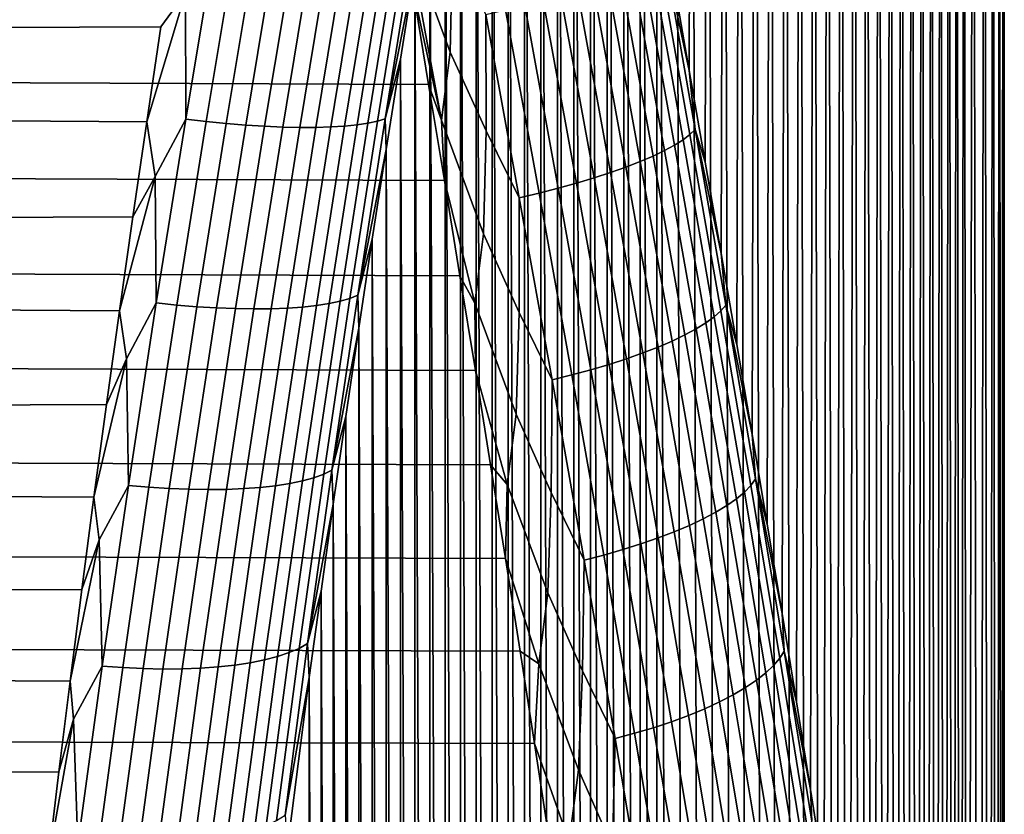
# Model space of a CAD drawing. Header units: metres. Extents: x -32 to 117, y -314 to 32.
# Tile 347 of 380: x 111.55 to 117.34, y -9.31 to -4.64. Entities that reach past the tile are written whole.
import ezdxf

# ---------------------------------------------------------------- set-up
doc = ezdxf.new("R2010")
doc.units = ezdxf.units.M
doc.layers.add('solid_24_501_064_XXX', color=7, linetype='CONTINUOUS')

msp = doc.modelspace()

# ---------------------------------------------------------------- linework, layer by layer
at = {"layer": 'solid_24_501_064_XXX'}
for points in [[(115.58477, 26.927351, 52.814007), (115.4907, -4.939324, 25.50675), (115.3955, -4.397977, 25.401262), (115.490471, 26.9485, 52.262459)], [(115.677971, 26.895004, 53.365231), (115.585007, -5.478891, 25.623396), (115.4907, -4.939324, 25.50675), (115.58477, 26.927351, 52.814007)], [(115.769798, 26.851593, 53.915211), (115.678223, -6.016195, 25.751019), (115.585007, -5.478891, 25.623396), (115.677971, 26.895004, 53.365231)], [(115.860031, 26.79722, 54.4632), (115.770058, -6.550355, 25.889324), (115.678223, -6.016195, 25.751019), (115.769798, 26.851593, 53.915211)], [(115.948715, 26.731689, 55.01004), (115.860298, -7.080653, 26.038084), (115.770058, -6.550355, 25.889324), (115.860031, 26.79722, 54.4632)], [(116.03569, 26.655132, 55.555378), (115.948997, -7.607887, 26.197636), (115.860298, -7.080653, 26.038084), (115.948715, 26.731689, 55.01004)], [(116.120712, 26.567787, 56.0984), (116.03598, -8.131724, 26.36779), (115.948997, -7.607887, 26.197636), (116.03569, 26.655132, 55.555378)], [(116.20359, 26.469851, 56.63842), (116.12101, -8.651416, 26.548172), (116.03598, -8.131724, 26.36779), (116.120712, 26.567787, 56.0984)], [(116.284355, 26.361069, 57.176125), (116.203896, -9.166313, 26.738468), (116.12101, -8.651416, 26.548172), (116.20359, 26.469851, 56.63842)], [(116.362877, 26.241575, 57.711269), (116.284668, -9.677048, 26.939051), (116.203896, -9.166313, 26.738468), (116.284355, 26.361069, 57.176125)], [(116.438972, 26.111666, 58.243168), (116.363205, -10.183403, 27.149744), (116.284668, -9.677048, 26.939051), (116.362877, 26.241575, 57.711269)], [(116.512459, 25.971613, 58.771198), (116.439301, -10.684756, 27.370134), (116.363205, -10.183403, 27.149744), (116.438972, 26.111666, 58.243168)], [(116.583366, 25.821142, 59.295891), (116.512794, -11.180541, 27.599852), (116.439301, -10.684756, 27.370134), (116.512459, 25.971613, 58.771198)], [(116.651604, 25.660362, 59.817104), (116.58371, -11.671228, 27.839252), (116.512794, -11.180541, 27.599852), (116.583366, 25.821142, 59.295891)], [(116.717018, 25.489599, 60.334274), (116.651947, -12.1567, 28.088205), (116.58371, -11.671228, 27.839252), (116.651604, 25.660362, 59.817104)], [(116.77948, 25.309153, 60.846882), (116.717361, -12.636459, 28.346294), (116.651947, -12.1567, 28.088205), (116.717018, 25.489599, 60.334274)], [(116.838997, 25.118773, 61.355297), (116.779823, -13.110036, 28.613132), (116.717361, -12.636459, 28.346294), (116.77948, 25.309153, 60.846882)], [(116.895508, 24.91853, 61.859463), (116.83934, -13.577759, 28.889032), (116.779823, -13.110036, 28.613132), (116.838997, 25.118773, 61.355297)], [(116.948898, 24.708752, 62.358925), (116.895851, -14.03958, 29.173912), (116.83934, -13.577759, 28.889032), (116.895508, 24.91853, 61.859463)], [(116.999077, 24.489758, 62.853252), (116.949234, -14.495111, 29.467367), (116.895851, -14.03958, 29.173912), (116.948898, 24.708752, 62.358925)], [(117.046043, 24.261335, 63.342712), (116.999405, -14.943975, 29.769007), (116.949234, -14.495111, 29.467367), (116.999077, 24.489758, 62.853252)], [(117.089745, 24.023516, 63.82729), (117.046356, -15.386404, 30.07909), (116.999405, -14.943975, 29.769007), (117.046043, 24.261335, 63.342712)], [(117.130119, 23.7766, 64.306595), (117.09005, -15.82238, 30.397583), (117.046356, -15.386404, 30.07909), (117.089745, 24.023516, 63.82729)], [(117.200676, 23.256222, 65.248489), (117.130409, -16.251585, 30.724115), (117.09005, -15.82238, 30.397583), (117.130119, 23.7766, 64.306595)], [(117.257492, 22.700287, 66.168304), (117.200928, -17.088877, 31.40041), (117.130409, -16.251585, 30.724115), (117.200676, 23.256222, 65.248489)], [(117.300278, 22.110386, 67.064293), (117.257698, -17.898211, 32.107872), (117.200928, -17.088877, 31.40041), (117.257492, 22.700287, 66.168304)], [(117.328926, 21.486612, 67.936348), (117.30043, -18.678137, 32.844624), (117.257698, -17.898211, 32.107872), (117.300278, 22.110386, 67.064293)], [(117.343285, 20.830397, 68.782799), (117.329018, -19.428562, 33.61055), (117.30043, -18.678137, 32.844624), (117.328926, 21.486612, 67.936348)], [(117.332664, -19.87961, 33.915806), (117.329018, -19.428562, 33.61055), (117.343285, 20.830397, 68.782799), (117.343315, -20.148104, 34.403938)], [(117.343285, 20.830397, 68.782799), (117.343315, 20.141836, 69.603531), (117.343285, -20.836664, 35.22467), (117.343315, -20.148104, 34.403938)], [(117.332664, 19.873318, 70.09169), (117.329018, 19.422297, 70.396919), (117.343285, -20.836664, 35.22467), (117.343315, 20.141836, 69.603531)], [(117.300438, 18.671871, 71.162849), (117.328926, -21.49288, 36.071121), (117.343285, -20.836664, 35.22467), (117.329018, 19.422297, 70.396919)], [(117.257698, 17.891947, 71.899597), (117.300285, -22.116655, 36.943172), (117.328926, -21.49288, 36.071121), (117.300438, 18.671871, 71.162849)], [(117.200928, 17.082613, 72.607063), (117.257492, -22.706556, 37.839161), (117.300285, -22.116655, 36.943172), (117.257698, 17.891947, 71.899597)], [(117.130417, 16.245319, 73.283363), (117.200676, -23.262493, 38.758976), (117.257492, -22.706556, 37.839161), (117.200928, 17.082613, 72.607063)], [(117.090057, 15.816116, 73.609894), (117.130127, -23.782873, 39.700867), (117.200676, -23.262493, 38.758976), (117.130417, 16.245319, 73.283363)], [(117.046364, 15.380139, 73.928383), (117.089752, -24.029787, 40.180176), (117.130127, -23.782873, 39.700867), (117.090057, 15.816116, 73.609894)], [(116.999405, 14.937712, 74.238472), (117.046043, -24.267609, 40.664749), (117.089752, -24.029787, 40.180176), (117.046364, 15.380139, 73.928383)], [(116.949234, 14.488847, 74.540108), (116.999077, -24.496033, 41.154209), (117.046043, -24.267609, 40.664749), (116.999405, 14.937712, 74.238472)], [(116.895851, 14.033318, 74.833565), (116.948898, -24.715027, 41.648537), (116.999077, -24.496033, 41.154209), (116.949234, 14.488847, 74.540108)], [(116.839348, 13.571496, 75.118446), (116.895515, -24.924805, 42.147999), (116.948898, -24.715027, 41.648537), (116.895851, 14.033318, 74.833565)], [(116.779831, 13.103773, 75.394348), (116.839005, -25.125048, 42.652164), (116.895515, -24.924805, 42.147999), (116.839348, 13.571496, 75.118446)], [(116.717369, 12.630197, 75.661186), (116.779488, -25.31543, 43.16058), (116.839005, -25.125048, 42.652164), (116.779831, 13.103773, 75.394348)], [(116.651955, 12.150438, 75.919273), (116.717018, -25.495876, 43.673183), (116.779488, -25.31543, 43.16058), (116.717369, 12.630197, 75.661186)], [(116.58371, 11.664966, 76.168228), (116.651611, -25.666639, 44.190357), (116.717018, -25.495876, 43.673183), (116.651955, 12.150438, 75.919273)], [(116.512794, 11.174278, 76.407631), (116.583374, -25.827419, 44.711571), (116.651611, -25.666639, 44.190357), (116.58371, 11.664966, 76.168228)], [(116.439301, 10.678493, 76.637344), (116.512466, -25.977892, 45.236263), (116.583374, -25.827419, 44.711571), (116.512794, 11.174278, 76.407631)], [(116.363205, 10.177141, 76.857742), (116.438972, -26.117947, 45.764294), (116.512466, -25.977892, 45.236263), (116.439301, 10.678493, 76.637344)], [(116.284676, 9.670786, 77.068436), (116.362885, -26.247856, 46.296192), (116.438972, -26.117947, 45.764294), (116.363205, 10.177141, 76.857742)], [(116.203903, 9.160052, 77.269012), (116.284363, -26.36735, 46.831337), (116.362885, -26.247856, 46.296192), (116.284676, 9.670786, 77.068436)], [(116.121017, 8.645155, 77.459312), (116.203598, -26.476133, 47.369041), (116.284363, -26.36735, 46.831337), (116.203903, 9.160052, 77.269012)], [(116.03598, 8.125463, 77.639694), (116.12072, -26.57407, 47.909061), (116.203598, -26.476133, 47.369041), (116.121017, 8.645155, 77.459312)], [(115.948997, 7.601626, 77.809853), (116.035698, -26.661415, 48.452084), (116.12072, -26.57407, 47.909061), (116.03598, 8.125463, 77.639694)], [(115.860306, 7.074391, 77.969406), (115.948723, -26.737974, 48.997421), (116.035698, -26.661415, 48.452084), (115.948997, 7.601626, 77.809853)], [(115.770065, 6.544094, 78.118164), (115.860039, -26.803505, 49.544262), (115.948723, -26.737974, 48.997421), (115.860306, 7.074391, 77.969406)], [(115.678223, 6.009934, 78.25647), (115.769806, -26.85788, 50.092251), (115.860039, -26.803505, 49.544262), (115.770065, 6.544094, 78.118164)], [(115.585014, 5.472631, 78.384094), (115.677979, -26.901291, 50.642231), (115.769806, -26.85788, 50.092251), (115.678223, 6.009934, 78.25647)], [(115.4907, 4.933064, 78.50074), (115.584778, -26.93364, 51.193455), (115.677979, -26.901291, 50.642231), (115.585014, 5.472631, 78.384094)], [(115.395508, 4.391716, 78.606224), (115.490479, -26.954786, 51.745003), (115.584778, -26.93364, 51.193455), (115.4907, 4.933064, 78.50074)], [(115.299355, 3.847648, 78.700821), (115.395287, -26.964642, 52.296368), (115.490479, -26.954786, 51.745003), (115.395508, 4.391716, 78.606224)], [(115.299355, 3.847648, 78.700821), (115.202484, 3.301576, 78.784393), (115.299149, -26.963297, 52.848522)], [(115.299355, 3.847648, 78.700821), (115.299149, -26.963297, 52.848522), (115.395287, -26.964642, 52.296368)], [(115.202484, 3.301576, 78.784393), (115.105194, 2.754457, 78.856773), (115.202293, -26.950756, 53.400742)], [(115.202484, 3.301576, 78.784393), (115.202293, -26.950756, 53.400742), (115.299149, -26.963297, 52.848522)], [(115.105194, 2.754457, 78.856773), (115.007713, 2.206891, 78.917816), (115.105011, -26.927006, 53.952045)], [(115.105194, 2.754457, 78.856773), (115.105011, -26.927006, 53.952045), (115.202293, -26.950756, 53.400742)], [(115.007713, 2.206891, 78.917816), (114.909996, 1.657857, 78.967674), (115.007545, -26.892025, 54.501823)], [(115.007713, 2.206891, 78.917816), (115.007545, -26.892025, 54.501823), (115.105011, -26.927006, 53.952045)], [(114.909996, 1.657857, 78.967674), (114.812256, 1.108036, 79.00634), (114.909836, -26.845778, 55.051102)], [(114.909996, 1.657857, 78.967674), (114.909836, -26.845778, 55.051102), (115.007545, -26.892025, 54.501823)], [(114.812256, 1.108036, 79.00634), (114.714798, 0.558426, 79.033768), (114.812111, -26.78837, 55.599216)], [(114.812256, 1.108036, 79.00634), (114.812111, -26.78837, 55.599216), (114.909836, -26.845778, 55.051102)], [(114.714798, 0.558426, 79.033768), (114.617882, 0.009735, 79.049919), (114.714668, -26.719934, 56.145176)], [(114.714798, 0.558426, 79.033768), (114.714668, -26.719934, 56.145176), (114.812111, -26.78837, 55.599216)], [(114.617882, 0.009735, 79.049919), (114.521454, -0.539069, 79.054794), (114.61776, -26.640551, 56.688274)], [(114.617882, 0.009735, 79.049919), (114.61776, -26.640551, 56.688274), (114.714668, -26.719934, 56.145176)], [(114.521454, -0.539069, 79.054794), (114.425713, -1.087407, 79.048485), (114.521339, -26.550051, 57.22953)], [(114.521454, -0.539069, 79.054794), (114.521339, -26.550051, 57.22953), (114.61776, -26.640551, 56.688274)], [(114.425713, -1.087407, 79.048485), (114.330956, -1.634317, 79.031082), (114.425613, -26.448614, 57.768391)], [(114.425713, -1.087407, 79.048485), (114.425613, -26.448614, 57.768391), (114.521339, -26.550051, 57.22953)], [(114.330956, -1.634317, 79.031082), (114.237411, -2.179051, 79.002655), (114.330856, -26.336504, 58.303925)], [(114.330956, -1.634317, 79.031082), (114.330856, -26.336504, 58.303925), (114.425613, -26.448614, 57.768391)], [(114.237411, -2.179051, 79.002655), (114.145073, -2.722569, 78.963074), (114.237328, -26.213911, 58.835403)], [(114.237411, -2.179051, 79.002655), (114.237328, -26.213911, 58.835403), (114.330856, -26.336504, 58.303925)], [(114.145073, -2.722569, 78.963074), (114.054115, -3.264423, 78.912491), (114.144997, -26.080551, 59.363758)], [(114.145073, -2.722569, 78.963074), (114.144997, -26.080551, 59.363758), (114.237328, -26.213911, 58.835403)], [(114.054115, -3.264423, 78.912491), (113.964767, -3.80372, 78.851135), (114.054039, -25.936649, 59.888569)], [(114.054115, -3.264423, 78.912491), (114.054039, -25.936649, 59.888569), (114.144997, -26.080551, 59.363758)], [(112.467613, -4.120178, 79.952141), (112.508362, -3.852462, 79.990265), (61.787029, -3.758375, 80.003044), (61.659225, -4.88996, 79.827866)], [(113.833427, -4.150428, 24.059975), (113.886681, -3.756415, 24.010523), (114.09803, -4.220895, 24.094954), (114.085236, -4.831659, 24.177803)], [(113.964767, -3.80372, 78.851135), (113.877258, -4.339718, 78.779167), (113.964691, -25.78257, 60.408993)], [(113.964767, -3.80372, 78.851135), (113.964691, -25.78257, 60.408993), (114.054039, -25.936649, 59.888569)], [(112.527252, -4.484004, 79.891754), (112.467613, -4.120178, 79.952141), (61.659225, -4.88996, 79.827866), (112.382759, -4.682755, 79.863464)], [(112.527252, -4.484004, 79.891754), (112.528915, -5.226555, 79.74939), (112.709702, -4.140016, 79.929214)], [(112.709702, -4.140016, 79.929214), (112.528915, -5.226555, 79.74939), (112.649353, -5.240273, 79.722733), (112.829727, -4.155253, 79.901558)], [(112.829727, -4.155253, 79.901558), (112.649353, -5.240273, 79.722733), (112.767441, -5.251801, 79.686317), (112.947296, -4.168656, 79.864105)], [(112.947296, -4.168656, 79.864105), (112.767441, -5.251801, 79.686317), (112.88237, -5.261061, 79.640404), (113.061592, -4.180133, 79.817108)], [(114.032753, -5.232516, 24.242525), (113.864006, -4.456725, 24.107006), (113.833427, -4.150428, 24.059975)], [(114.032753, -5.232516, 24.242525), (113.833427, -4.150428, 24.059975), (114.085236, -4.831659, 24.177803)], [(113.061592, -4.180133, 79.817108), (112.88237, -5.261061, 79.640404), (112.993362, -5.267991, 79.585297), (113.171829, -4.189605, 79.760895)], [(113.171829, -4.189605, 79.760895), (112.993362, -5.267991, 79.585297), (113.099648, -5.272542, 79.521378), (113.277267, -4.197008, 79.695839)], [(113.277267, -4.197008, 79.695839), (113.099648, -5.272542, 79.521378), (113.200508, -5.274683, 79.449074), (113.377182, -4.202291, 79.622398)], [(113.377182, -4.202291, 79.622398), (113.200508, -5.274683, 79.449074), (113.295242, -5.2744, 79.368896), (113.470879, -4.205418, 79.541069)], [(113.470879, -4.205418, 79.541069), (113.295242, -5.2744, 79.368896), (113.383209, -5.271694, 79.281387), (113.557716, -4.206367, 79.452408)], [(113.557716, -4.206367, 79.452408), (113.383209, -5.271694, 79.281387), (113.463806, -5.266584, 79.187141), (113.637115, -4.205132, 79.357018)], [(113.637115, -4.205132, 79.357018), (113.463806, -5.266584, 79.187141), (113.536476, -5.259106, 79.086815), (113.708519, -4.201721, 79.255562)], [(113.708519, -4.201721, 79.255562), (113.536476, -5.259106, 79.086815), (113.600731, -5.24931, 78.981079), (113.771446, -4.196158, 79.148727)], [(113.771446, -4.196158, 79.148727), (113.600731, -5.24931, 78.981079), (113.65612, -5.237263, 78.870674), (113.825455, -4.18848, 79.037254)], [(113.825455, -4.18848, 79.037254), (113.65612, -5.237263, 78.870674), (113.702271, -5.223048, 78.75634), (113.870186, -4.178741, 78.92189)], [(113.870186, -4.178741, 78.92189), (113.702271, -5.223048, 78.75634), (113.877258, -4.339718, 78.779167)], [(114.085236, -4.831659, 24.177803), (114.09803, -4.220895, 24.094954), (114.293579, -4.610154, 24.186216), (114.295677, -5.295445, 24.282368)], [(70.944557, -4.271986, 24.07814), (113.864006, -4.456725, 24.107006), (113.957748, -5.022531, 24.203239), (70.85022, -4.841989, 24.171247)], [(115.454262, -5.347397, 25.225801), (115.267815, -4.299695, 25.019333), (115.309845, -4.273225, 25.13307), (115.494797, -5.316775, 25.339037)], [(115.494797, -5.316775, 25.339037), (115.309845, -4.273225, 25.13307), (115.342239, -4.247877, 25.250168), (115.52565, -5.287148, 25.455544)], [(115.342239, -4.247877, 25.250168), (115.3955, -4.397977, 25.401262), (115.4907, -4.939324, 25.50675)], [(115.52565, -5.287148, 25.455544), (115.342239, -4.247877, 25.250168), (115.4907, -4.939324, 25.50675)], [(113.702271, -5.223048, 78.75634), (113.791611, -4.873228, 78.696373), (113.877258, -4.339718, 78.779167)], [(113.877258, -4.339718, 78.779167), (113.791611, -4.873228, 78.696373), (113.87719, -25.618618, 60.924335)], [(113.877258, -4.339718, 78.779167), (113.87719, -25.618618, 60.924335), (113.964691, -25.78257, 60.408993)], [(115.345306, -5.41078, 25.012211), (115.156052, -4.355268, 24.805021), (115.216431, -4.327105, 24.909733), (115.40432, -5.378804, 25.11661)], [(115.40432, -5.378804, 25.11661), (115.216431, -4.327105, 24.909733), (115.267815, -4.299695, 25.019333), (115.454262, -5.347397, 25.225801)], [(115.201775, -5.475565, 24.820612), (115.010002, -4.413077, 24.613092), (115.087082, -4.383991, 24.705915), (115.277641, -5.443108, 24.913319)], [(115.277641, -5.443108, 24.913319), (115.087082, -4.383991, 24.705915), (115.156052, -4.355268, 24.805021), (115.345306, -5.41078, 25.012211)], [(114.032753, -5.232516, 24.242525), (113.957748, -5.022531, 24.203239), (113.864006, -4.456725, 24.107006)], [(115.02758, -5.53998, 24.656242), (114.833656, -4.471541, 24.448793), (114.925331, -4.442327, 24.527189), (115.118233, -5.507929, 24.734724)], [(115.118233, -5.507929, 24.734724), (114.925331, -4.442327, 24.527189), (115.010002, -4.413077, 24.613092), (115.201775, -5.475565, 24.820612)], [(112.527252, -4.484004, 79.891754), (112.382759, -4.682755, 79.863464), (112.299622, -5.24262, 79.763618)], [(112.528915, -5.226555, 79.74939), (112.527252, -4.484004, 79.891754), (112.299622, -5.24262, 79.763618), (112.349739, -5.562875, 79.698112)], [(114.827499, -5.602264, 24.523598), (114.631844, -4.529062, 24.316616), (114.735603, -4.500519, 24.378443), (114.93045, -5.571496, 24.585707)], [(114.93045, -5.571496, 24.585707), (114.735603, -4.500519, 24.378443), (114.833656, -4.471541, 24.448793), (115.02758, -5.53998, 24.656242)], [(114.606987, -5.660715, 24.426302), (114.410072, -4.584068, 24.220173), (114.523087, -4.556975, 24.263739), (114.719429, -5.632072, 24.470341)], [(114.719429, -5.632072, 24.470341), (114.523087, -4.556975, 24.263739), (114.631844, -4.529062, 24.316616), (114.827499, -5.602264, 24.523598)], [(114.490936, -5.687999, 24.391781), (114.293579, -4.610154, 24.186216), (114.410072, -4.584068, 24.220173), (114.606987, -5.660715, 24.426302)], [(114.295677, -5.295445, 24.282368), (114.293579, -4.610154, 24.186216), (114.490936, -5.687999, 24.391781)], [(112.299622, -5.24262, 79.763618), (112.382759, -4.682755, 79.863464), (61.659225, -4.88996, 79.827866)], [(70.85022, -4.841989, 24.171247), (113.957748, -5.022531, 24.203239), (114.050255, -5.585682, 24.310827), (70.754227, -5.410285, 24.276047)], [(114.032753, -5.232516, 24.242525), (114.085236, -4.831659, 24.177803), (114.295677, -5.295445, 24.282368), (114.280769, -5.900056, 24.386681)], [(112.218613, -5.799426, 79.652718), (112.299622, -5.24262, 79.763618), (61.659225, -4.88996, 79.827866), (61.540226, -6.012471, 79.607201)], [(113.702271, -5.223048, 78.75634), (113.707947, -5.403968, 78.602928), (113.791611, -4.873228, 78.696373)], [(113.791611, -4.873228, 78.696373), (113.707947, -5.403968, 78.602928), (113.791542, -25.444435, 61.435349)], [(113.791611, -4.873228, 78.696373), (113.791542, -25.444435, 61.435349), (113.87719, -25.618618, 60.924335)], [(115.52565, -5.287148, 25.455544), (115.4907, -4.939324, 25.50675), (115.585007, -5.478891, 25.623396)], [(114.032753, -5.232516, 24.242525), (114.050255, -5.585682, 24.310827), (113.957748, -5.022531, 24.203239)], [(112.349739, -5.562875, 79.698112), (112.299622, -5.24262, 79.763618), (112.218613, -5.799426, 79.652718)], [(112.349739, -5.562875, 79.698112), (112.355896, -6.306701, 79.526649), (112.528915, -5.226555, 79.74939)], [(112.528915, -5.226555, 79.74939), (112.355896, -6.306701, 79.526649), (112.476723, -6.318861, 79.50103), (112.649353, -5.240273, 79.722733)], [(112.649353, -5.240273, 79.722733), (112.476723, -6.318861, 79.50103), (112.595314, -6.32848, 79.465721), (112.767441, -5.251801, 79.686317)], [(112.767441, -5.251801, 79.686317), (112.595314, -6.32848, 79.465721), (112.710861, -6.33549, 79.420959), (112.88237, -5.261061, 79.640404)], [(112.88237, -5.261061, 79.640404), (112.710861, -6.33549, 79.420959), (112.822571, -6.339843, 79.36705), (112.993362, -5.267991, 79.585297)], [(112.993362, -5.267991, 79.585297), (112.822571, -6.339843, 79.36705), (112.929672, -6.34151, 79.304367), (113.099648, -5.272542, 79.521378)], [(113.383209, -5.271694, 79.281387), (113.216217, -6.330372, 79.068214), (113.297966, -6.321364, 78.975266), (113.463806, -5.266584, 79.187141)], [(113.463806, -5.266584, 79.187141), (113.297966, -6.321364, 78.975266), (113.371857, -6.309796, 78.876221), (113.536476, -5.259106, 79.086815)], [(113.536476, -5.259106, 79.086815), (113.371857, -6.309796, 78.876221), (113.437386, -6.295748, 78.771759), (113.600731, -5.24931, 78.981079)], [(113.600731, -5.24931, 78.981079), (113.437386, -6.295748, 78.771759), (113.494095, -6.279315, 78.66259), (113.65612, -5.237263, 78.870674)], [(113.65612, -5.237263, 78.870674), (113.494095, -6.279315, 78.66259), (113.541611, -6.260611, 78.549469), (113.702271, -5.223048, 78.75634)], [(113.702271, -5.223048, 78.75634), (113.541611, -6.260611, 78.549469), (113.707947, -5.403968, 78.602928)], [(114.280769, -5.900056, 24.386681), (114.228615, -6.307113, 24.467302), (114.050255, -5.585682, 24.310827), (114.032753, -5.232516, 24.242525)], [(113.099648, -5.272542, 79.521378), (112.929672, -6.34151, 79.304367), (113.031441, -6.34048, 79.23333), (113.200508, -5.274683, 79.449074)], [(113.200508, -5.274683, 79.449074), (113.031441, -6.34048, 79.23333), (113.127174, -6.336759, 79.154434), (113.295242, -5.2744, 79.368896)], [(113.295242, -5.2744, 79.368896), (113.127174, -6.336759, 79.154434), (113.216217, -6.330372, 79.068214), (113.383209, -5.271694, 79.281387)], [(114.280769, -5.900056, 24.386681), (114.295677, -5.295445, 24.282368), (114.490936, -5.687999, 24.391781), (114.489784, -6.362512, 24.511469)], [(115.636887, -6.387374, 25.473072), (115.454262, -5.347397, 25.225801), (115.494797, -5.316775, 25.339037), (115.675957, -6.35263, 25.58563)], [(115.675957, -6.35263, 25.58563), (115.494797, -5.316775, 25.339037), (115.52565, -5.287148, 25.455544), (115.705307, -6.31875, 25.701366)], [(115.52565, -5.287148, 25.455544), (115.585007, -5.478891, 25.623396), (115.678223, -6.016195, 25.751019)], [(115.705307, -6.31875, 25.701366), (115.52565, -5.287148, 25.455544), (115.678223, -6.016195, 25.751019)], [(115.530693, -6.458506, 25.260534), (115.345306, -5.41078, 25.012211), (115.40432, -5.378804, 25.11661), (115.588356, -6.422747, 25.364458)], [(115.588356, -6.422747, 25.364458), (115.40432, -5.378804, 25.11661), (115.454262, -5.347397, 25.225801), (115.636887, -6.387374, 25.473072)], [(70.754227, -5.410285, 24.276047), (114.050255, -5.585682, 24.310827), (114.141998, -6.146162, 24.429741), (70.656654, -5.976632, 24.392519)], [(113.541611, -6.260611, 78.549469), (113.626457, -5.931201, 78.499123), (113.707947, -5.403968, 78.602928)], [(113.707947, -5.403968, 78.602928), (113.626457, -5.931201, 78.499123), (113.707886, -25.260239, 61.941792)], [(113.707947, -5.403968, 78.602928), (113.707886, -25.260239, 61.941792), (113.791542, -25.444435, 61.435349)], [(115.389626, -6.530199, 25.069563), (115.201775, -5.475565, 24.820612), (115.277641, -5.443108, 24.913319), (115.464302, -6.494405, 25.16201)], [(115.464302, -6.494405, 25.16201), (115.277641, -5.443108, 24.913319), (115.345306, -5.41078, 25.012211), (115.530693, -6.458506, 25.260534)], [(115.30719, -6.565643, 24.983824), (115.118233, -5.507929, 24.734724), (115.201775, -5.475565, 24.820612), (115.389626, -6.530199, 25.069563)], [(115.121323, -6.634515, 24.834768), (114.93045, -5.571496, 24.585707), (115.02758, -5.53998, 24.656242), (115.217552, -6.600494, 24.90538)], [(115.217552, -6.600494, 24.90538), (115.02758, -5.53998, 24.656242), (115.118233, -5.507929, 24.734724), (115.30719, -6.565643, 24.983824)], [(112.349739, -5.562875, 79.698112), (112.218613, -5.799426, 79.652718), (112.140099, -6.35284, 79.530891)], [(112.355896, -6.306701, 79.526649), (112.349739, -5.562875, 79.698112), (112.140099, -6.35284, 79.530891), (112.180267, -6.634956, 79.462135)], [(114.228615, -6.307113, 24.467302), (114.141998, -6.146162, 24.429741), (114.050255, -5.585682, 24.310827)], [(114.911766, -6.699138, 24.71892), (114.719429, -5.632072, 24.470341), (114.827499, -5.602264, 24.523598), (115.019157, -6.667471, 24.772472)], [(115.019157, -6.667471, 24.772472), (114.827499, -5.602264, 24.523598), (114.93045, -5.571496, 24.585707), (115.121323, -6.634515, 24.834768)], [(114.684265, -6.757744, 24.639444), (114.490936, -5.687999, 24.391781), (114.606987, -5.660715, 24.426302), (114.799881, -6.729298, 24.674477)], [(114.799881, -6.729298, 24.674477), (114.606987, -5.660715, 24.426302), (114.719429, -5.632072, 24.470341), (114.911766, -6.699138, 24.71892)], [(114.489784, -6.362512, 24.511469), (114.490936, -5.687999, 24.391781), (114.684265, -6.757744, 24.639444)], [(112.140099, -6.35284, 79.530891), (112.218613, -5.799426, 79.652718), (61.540226, -6.012471, 79.607201)], [(114.228615, -6.307113, 24.467302), (114.280769, -5.900056, 24.386681), (114.489784, -6.362512, 24.511469), (114.472183, -6.960222, 24.636942)], [(113.541611, -6.260611, 78.549469), (113.547325, -6.45428, 78.385239), (113.626457, -5.931201, 78.499123)], [(113.626457, -5.931201, 78.499123), (113.547325, -6.45428, 78.385239), (113.626396, -25.066456, 62.442986)], [(113.626457, -5.931201, 78.499123), (113.626396, -25.066456, 62.442986), (113.707886, -25.260239, 61.941792)], [(112.063736, -6.90273, 79.398239), (112.140099, -6.35284, 79.530891), (61.540226, -6.012471, 79.607201), (61.430126, -7.124149, 79.341522)], [(70.656654, -5.976632, 24.392519), (114.141998, -6.146162, 24.429741), (114.232742, -6.703645, 24.559881), (70.557388, -6.540795, 24.520632)], [(115.705307, -6.31875, 25.701366), (115.678223, -6.016195, 25.751019), (115.770058, -6.550355, 25.889324)], [(114.228615, -6.307113, 24.467302), (114.232742, -6.703645, 24.559881), (114.141998, -6.146162, 24.429741)], [(112.180267, -6.634956, 79.462135), (112.19175, -7.378846, 79.261185), (112.355896, -6.306701, 79.526649)], [(112.355896, -6.306701, 79.526649), (112.19175, -7.378846, 79.261185), (112.312958, -7.389416, 79.236656), (112.476723, -6.318861, 79.50103)], [(113.297966, -6.321364, 78.975266), (113.140671, -7.36789, 78.721573), (113.215714, -7.352216, 78.62397), (113.371857, -6.309796, 78.876221)], [(113.371857, -6.309796, 78.876221), (113.215714, -7.352216, 78.62397), (113.282455, -7.333901, 78.52095), (113.437386, -6.295748, 78.771759)], [(113.437386, -6.295748, 78.771759), (113.282455, -7.333901, 78.52095), (113.340424, -7.313071, 78.4132), (113.494095, -6.279315, 78.66259)], [(113.494095, -6.279315, 78.66259), (113.340424, -7.313071, 78.4132), (113.389236, -7.289868, 78.301476), (113.541611, -6.260611, 78.549469)], [(113.541611, -6.260611, 78.549469), (113.389236, -7.289868, 78.301476), (113.547325, -6.45428, 78.385239)], [(114.472183, -6.960222, 24.636942), (114.419861, -7.372802, 24.734087), (114.232742, -6.703645, 24.559881), (114.228615, -6.307113, 24.467302)], [(112.180267, -6.634956, 79.462135), (112.140099, -6.35284, 79.530891), (112.063736, -6.90273, 79.398239)], [(112.476723, -6.318861, 79.50103), (112.312958, -7.389416, 79.236656), (112.43203, -7.397091, 79.202507), (112.595314, -6.32848, 79.465721)], [(112.595314, -6.32848, 79.465721), (112.43203, -7.397091, 79.202507), (112.548164, -7.401818, 79.158974), (112.710861, -6.33549, 79.420959)], [(112.710861, -6.33549, 79.420959), (112.548164, -7.401818, 79.158974), (112.660553, -7.403564, 79.106354), (112.822571, -6.339843, 79.36705)], [(112.822571, -6.339843, 79.36705), (112.660553, -7.403564, 79.106354), (112.768433, -7.402319, 79.045006), (112.929672, -6.34151, 79.304367)], [(112.929672, -6.34151, 79.304367), (112.768433, -7.402319, 79.045006), (112.871071, -7.398089, 78.975349), (113.031441, -6.34048, 79.23333)], [(113.031441, -6.34048, 79.23333), (112.871071, -7.398089, 78.975349), (112.967751, -7.390905, 78.897865), (113.127174, -6.336759, 79.154434)], [(113.127174, -6.336759, 79.154434), (112.967751, -7.390905, 78.897865), (113.057823, -7.380816, 78.81308), (113.216217, -6.330372, 79.068214)], [(113.216217, -6.330372, 79.068214), (113.057823, -7.380816, 78.81308), (113.140671, -7.36789, 78.721573), (113.297966, -6.321364, 78.975266)], [(114.472183, -6.960222, 24.636942), (114.489784, -6.362512, 24.511469), (114.684265, -6.757744, 24.639444), (114.67923, -7.4207, 24.782038)], [(115.814613, -7.418209, 25.760891), (115.636887, -6.387374, 25.473072), (115.675957, -6.35263, 25.58563), (115.852257, -7.379372, 25.872599)], [(115.852257, -7.379372, 25.872599), (115.675957, -6.35263, 25.58563), (115.705307, -6.31875, 25.701366), (115.880135, -7.34127, 25.987379)], [(115.705307, -6.31875, 25.701366), (115.770058, -6.550355, 25.889324), (115.860298, -7.080653, 26.038084)], [(115.880135, -7.34127, 25.987379), (115.705307, -6.31875, 25.701366), (115.860298, -7.080653, 26.038084)], [(115.711113, -7.497022, 25.54974), (115.530693, -6.458506, 25.260534), (115.588356, -6.422747, 25.364458), (115.767456, -7.457515, 25.653027)], [(115.767456, -7.457515, 25.653027), (115.588356, -6.422747, 25.364458), (115.636887, -6.387374, 25.473072), (115.814613, -7.418209, 25.760891)], [(113.389236, -7.289868, 78.301476), (113.470581, -6.973847, 78.261002), (113.547325, -6.45428, 78.385239)], [(113.547325, -6.45428, 78.385239), (113.470581, -6.973847, 78.261002), (113.547264, -24.863462, 62.938335)], [(113.547325, -6.45428, 78.385239), (113.547264, -24.863462, 62.938335), (113.626396, -25.066456, 62.442986)], [(115.645966, -7.536458, 25.45174), (115.464302, -6.494405, 25.16201), (115.530693, -6.458506, 25.260534), (115.711113, -7.497022, 25.54974)], [(70.557388, -6.540795, 24.520632), (114.232742, -6.703645, 24.559881), (114.322029, -7.257723, 24.701117), (70.456497, -7.102528, 24.660353)], [(115.491096, -7.614042, 25.27424), (115.30719, -6.565643, 24.983824), (115.389626, -6.530199, 25.069563), (115.572456, -7.575553, 25.359697)], [(115.572456, -7.575553, 25.359697), (115.389626, -6.530199, 25.069563), (115.464302, -6.494405, 25.16201), (115.645966, -7.536458, 25.45174)], [(115.307091, -7.688146, 25.125383), (115.121323, -6.634515, 24.834768), (115.217552, -6.600494, 24.90538), (115.402443, -7.651658, 25.195957)], [(115.402443, -7.651658, 25.195957), (115.217552, -6.600494, 24.90538), (115.30719, -6.565643, 24.983824), (115.491096, -7.614042, 25.27424)], [(112.180267, -6.634956, 79.462135), (112.063736, -6.90273, 79.398239), (111.989624, -7.44889, 79.254868)], [(112.19175, -7.378846, 79.261185), (112.180267, -6.634956, 79.462135), (111.989624, -7.44889, 79.254868), (112.01992, -7.698667, 79.184006)], [(115.205704, -7.723255, 25.063), (115.019157, -6.667471, 24.772472), (115.121323, -6.634515, 24.834768), (115.307091, -7.688146, 25.125383)], [(114.419861, -7.372802, 24.734087), (114.322029, -7.257723, 24.701117), (114.232742, -6.703645, 24.559881)], [(114.987633, -7.788386, 24.964455), (114.799881, -6.729298, 24.674477), (114.911766, -6.699138, 24.71892), (115.098976, -7.756745, 25.009233)], [(115.098976, -7.756745, 25.009233), (114.911766, -6.699138, 24.71892), (115.019157, -6.667471, 24.772472), (115.205704, -7.723255, 25.063)], [(114.67923, -7.4207, 24.782038), (114.684265, -6.757744, 24.639444), (114.872437, -7.817963, 24.928968)], [(114.872437, -7.817963, 24.928968), (114.684265, -6.757744, 24.639444), (114.799881, -6.729298, 24.674477), (114.987633, -7.788386, 24.964455)], [(111.989624, -7.44889, 79.254868), (112.063736, -6.90273, 79.398239), (61.430126, -7.124149, 79.341522)], [(113.389236, -7.289868, 78.301476), (113.396339, -7.489731, 78.126564), (113.470581, -6.973847, 78.261002)], [(113.470581, -6.973847, 78.261002), (113.396339, -7.489731, 78.126564), (113.470528, -24.650883, 63.428432)], [(113.470581, -6.973847, 78.261002), (113.470528, -24.650883, 63.428432), (113.547264, -24.863462, 62.938335)], [(114.419861, -7.372802, 24.734087), (114.472183, -6.960222, 24.636942), (114.67923, -7.4207, 24.782038), (114.658363, -8.010766, 24.928347)], [(70.456497, -7.102528, 24.660353), (114.322029, -7.257723, 24.701117), (114.409492, -7.808022, 24.853308), (70.354111, -7.661577, 24.811636)], [(115.880135, -7.34127, 25.987379), (115.860298, -7.080653, 26.038084), (115.948997, -7.607887, 26.197636)], [(111.918114, -7.991059, 79.100899), (111.989624, -7.44889, 79.254868), (61.430126, -7.124149, 79.341522), (61.329136, -8.223248, 79.031372)], [(113.340424, -7.313071, 78.4132), (113.196152, -8.336955, 78.122704), (113.246185, -8.309251, 78.01255), (113.389236, -7.289868, 78.301476)], [(113.389236, -7.289868, 78.301476), (113.246185, -8.309251, 78.01255), (113.396339, -7.489731, 78.126564)], [(114.419861, -7.372802, 24.734087), (114.409492, -7.808022, 24.853308), (114.322029, -7.257723, 24.701117)], [(113.140671, -7.36789, 78.721573), (112.992973, -8.404574, 78.426254), (113.069115, -8.384781, 78.330261), (113.215714, -7.352216, 78.62397)], [(113.215714, -7.352216, 78.62397), (113.069115, -8.384781, 78.330261), (113.136993, -8.36219, 78.228851), (113.282455, -7.333901, 78.52095)], [(113.282455, -7.333901, 78.52095), (113.136993, -8.36219, 78.228851), (113.196152, -8.336955, 78.122704), (113.340424, -7.313071, 78.4132)], [(116.02269, -8.395554, 26.199581), (115.852257, -7.379372, 25.872599), (115.880135, -7.34127, 25.987379), (116.049141, -8.353261, 26.313227)], [(115.880135, -7.34127, 25.987379), (115.948997, -7.607887, 26.197636), (116.03598, -8.131724, 26.36779)], [(116.049141, -8.353261, 26.313227), (115.880135, -7.34127, 25.987379), (116.03598, -8.131724, 26.36779)], [(112.01992, -7.698667, 79.184006), (112.037605, -8.441378, 78.953186), (112.19175, -7.378846, 79.261185)], [(112.19175, -7.378846, 79.261185), (112.037605, -8.441378, 78.953186), (112.159164, -8.450324, 78.929794), (112.312958, -7.389416, 79.236656)], [(112.312958, -7.389416, 79.236656), (112.159164, -8.450324, 78.929794), (112.278694, -8.456024, 78.896866), (112.43203, -7.397091, 79.202507)], [(112.43203, -7.397091, 79.202507), (112.278694, -8.456024, 78.896866), (112.39537, -8.458438, 78.854637), (112.548164, -7.401818, 79.158974)], [(112.548164, -7.401818, 79.158974), (112.39537, -8.458438, 78.854637), (112.508408, -8.45755, 78.803391), (112.660553, -7.403564, 79.106354)], [(112.660553, -7.403564, 79.106354), (112.508408, -8.45755, 78.803391), (112.61702, -8.453365, 78.743484), (112.768433, -7.402319, 79.045006)], [(112.768433, -7.402319, 79.045006), (112.61702, -8.453365, 78.743484), (112.720474, -8.445914, 78.675323), (112.871071, -7.398089, 78.975349)], [(112.871071, -7.398089, 78.975349), (112.720474, -8.445914, 78.675323), (112.818054, -8.435246, 78.59938), (112.967751, -7.390905, 78.897865)], [(112.967751, -7.390905, 78.897865), (112.818054, -8.435246, 78.59938), (112.909096, -8.421434, 78.516167), (113.057823, -7.380816, 78.81308)], [(113.057823, -7.380816, 78.81308), (112.909096, -8.421434, 78.516167), (112.992973, -8.404574, 78.426254), (113.140671, -7.36789, 78.721573)], [(114.658363, -8.010766, 24.928347), (114.6054, -8.428143, 25.042595), (114.409492, -7.808022, 24.853308), (114.419861, -7.372802, 24.734087)], [(115.986435, -8.438449, 26.088905), (115.814613, -7.418209, 25.760891), (115.852257, -7.379372, 25.872599), (116.02269, -8.395554, 26.199581)], [(112.01992, -7.698667, 79.184006), (111.989624, -7.44889, 79.254868), (111.918114, -7.991059, 79.100899)], [(114.658363, -8.010766, 24.928347), (114.67923, -7.4207, 24.782038), (114.872437, -7.817963, 24.928968), (114.862946, -8.468588, 25.093786)], [(115.885544, -8.524873, 25.879477), (115.711113, -7.497022, 25.54974), (115.767456, -7.457515, 25.653027), (115.940613, -8.481654, 25.98196)], [(115.940613, -8.481654, 25.98196), (115.767456, -7.457515, 25.653027), (115.814613, -7.418209, 25.760891), (115.986435, -8.438449, 26.088905)], [(113.246185, -8.309251, 78.01255), (113.324738, -8.001322, 77.982262), (113.396339, -7.489731, 78.126564)], [(113.396339, -7.489731, 78.126564), (113.324738, -8.001322, 77.982262), (113.396286, -24.428892, 63.913132)], [(113.396339, -7.489731, 78.126564), (113.396286, -24.428892, 63.913132), (113.470528, -24.650883, 63.428432)], [(115.821602, -8.567809, 25.782154), (115.645966, -7.536458, 25.45174), (115.711113, -7.497022, 25.54974), (115.885544, -8.524873, 25.879477)], [(115.668907, -8.651664, 25.605627), (115.491096, -7.614042, 25.27424), (115.572456, -7.575553, 25.359697), (115.749222, -8.610169, 25.690662)], [(115.749222, -8.610169, 25.690662), (115.572456, -7.575553, 25.359697), (115.645966, -7.536458, 25.45174), (115.821602, -8.567809, 25.782154)], [(115.581207, -8.692008, 25.527628), (115.402443, -7.651658, 25.195957), (115.491096, -7.614042, 25.27424), (115.668907, -8.651664, 25.605627)], [(70.354111, -7.661577, 24.811636), (114.409492, -7.808022, 24.853308), (114.495537, -8.354471, 25.016382), (70.250313, -8.217694, 24.974436)], [(112.01992, -7.698667, 79.184006), (111.918114, -7.991059, 79.100899), (111.84951, -8.528986, 78.936485)], [(112.037605, -8.441378, 78.953186), (112.01992, -7.698667, 79.184006), (111.84951, -8.528986, 78.936485), (111.869804, -8.752421, 78.863922)], [(115.386078, -8.76815, 25.394829), (115.205704, -7.723255, 25.063), (115.307091, -7.688146, 25.125383), (115.48671, -8.730926, 25.457201)], [(115.48671, -8.730926, 25.457201), (115.307091, -7.688146, 25.125383), (115.402443, -7.651658, 25.195957), (115.581207, -8.692008, 25.527628)], [(115.169174, -8.836515, 25.295895), (114.987633, -7.788386, 24.964455), (115.098976, -7.756745, 25.009233), (115.279984, -8.803428, 25.340937)], [(115.279984, -8.803428, 25.340937), (115.098976, -7.756745, 25.009233), (115.205704, -7.723255, 25.063), (115.386078, -8.76815, 25.394829)], [(114.6054, -8.428143, 25.042595), (114.495537, -8.354471, 25.016382), (114.409492, -7.808022, 24.853308)], [(115.05439, -8.867188, 25.260012), (114.872437, -7.817963, 24.928968), (114.987633, -7.788386, 24.964455), (115.169174, -8.836515, 25.295895)], [(114.862946, -8.468588, 25.093786), (114.872437, -7.817963, 24.928968), (115.05439, -8.867188, 25.260012)], [(111.84951, -8.528986, 78.936485), (111.918114, -7.991059, 79.100899), (61.329136, -8.223248, 79.031372)], [(113.246185, -8.309251, 78.01255), (113.255905, -8.508059, 77.82843), (113.324738, -8.001322, 77.982262)], [(113.324738, -8.001322, 77.982262), (113.255905, -8.508059, 77.82843), (113.324684, -24.197943, 64.391891)], [(113.324738, -8.001322, 77.982262), (113.324684, -24.197943, 64.391891), (113.396286, -24.428892, 63.913132)], [(114.6054, -8.428143, 25.042595), (114.658363, -8.010766, 24.928347), (114.862946, -8.468588, 25.093786), (114.83828, -9.050253, 25.260551)], [(116.049141, -8.353261, 26.313227), (116.03598, -8.131724, 26.36779), (116.12101, -8.651416, 26.548172)], [(70.250313, -8.217694, 24.974436), (114.495537, -8.354471, 25.016382), (114.579994, -8.896824, 25.190226), (70.144989, -8.770656, 25.148706)], [(111.783569, -9.062468, 78.761757), (111.84951, -8.528986, 78.936485), (61.329136, -8.223248, 79.031372), (61.237331, -9.308031, 78.677361)], [(113.136993, -8.36219, 78.228851), (113.002014, -9.37902, 77.895699), (113.062279, -9.34938, 77.791328), (113.196152, -8.336955, 78.122704)], [(113.196152, -8.336955, 78.122704), (113.062279, -9.34938, 77.791328), (113.113449, -9.317175, 77.682938), (113.246185, -8.309251, 78.01255)], [(113.246185, -8.309251, 78.01255), (113.113449, -9.317175, 77.682938), (113.255905, -8.508059, 77.82843)], [(112.992973, -8.404574, 78.426254), (112.855911, -9.429812, 78.089561), (112.933067, -9.405892, 77.995338), (113.069115, -8.384781, 78.330261)], [(113.069115, -8.384781, 78.330261), (112.933067, -9.405892, 77.995338), (113.002014, -9.37902, 77.895699), (113.136993, -8.36219, 78.228851)], [(114.6054, -8.428143, 25.042595), (114.579994, -8.896824, 25.190226), (114.495537, -8.354471, 25.016382)], [(116.15136, -9.446632, 26.456718), (115.986435, -8.438449, 26.088905), (116.02269, -8.395554, 26.199581), (116.186279, -9.399715, 26.566183)], [(116.186279, -9.399715, 26.566183), (116.02269, -8.395554, 26.199581), (116.049141, -8.353261, 26.313227), (116.211357, -9.353268, 26.678511)], [(116.049141, -8.353261, 26.313227), (116.12101, -8.651416, 26.548172), (116.203896, -9.166313, 26.738468)], [(116.211357, -9.353268, 26.678511), (116.049141, -8.353261, 26.313227), (116.203896, -9.166313, 26.738468)], [(111.869804, -8.752421, 78.863922), (111.894531, -9.492661, 78.602913), (112.037605, -8.441378, 78.953186)], [(112.037605, -8.441378, 78.953186), (111.894531, -9.492661, 78.602913), (112.016418, -9.499951, 78.580688), (112.159164, -8.450324, 78.929794)], [(112.159164, -8.450324, 78.929794), (112.016418, -9.499951, 78.580688), (112.136368, -9.503646, 78.549042), (112.278694, -8.456024, 78.896866)], [(112.508408, -8.45755, 78.803391), (112.367203, -9.500172, 78.458412), (112.476501, -9.493027, 78.400055), (112.61702, -8.453365, 78.743484)], [(112.61702, -8.453365, 78.743484), (112.476501, -9.493027, 78.400055), (112.580711, -9.482333, 78.333504), (112.720474, -8.445914, 78.675323)], [(112.720474, -8.445914, 78.675323), (112.580711, -9.482333, 78.333504), (112.679131, -9.468164, 78.259224), (112.818054, -8.435246, 78.59938)], [(112.818054, -8.435246, 78.59938), (112.679131, -9.468164, 78.259224), (112.771072, -9.450618, 78.177727), (112.909096, -8.421434, 78.516167)], [(112.909096, -8.421434, 78.516167), (112.771072, -9.450618, 78.177727), (112.855911, -9.429812, 78.089561), (112.992973, -8.404574, 78.426254)], [(114.83828, -9.050253, 25.260551), (114.784172, -9.471655, 25.392458), (114.579994, -8.896824, 25.190226), (114.6054, -8.428143, 25.042595)], [(116.106819, -9.493697, 26.350864), (115.940613, -8.481654, 25.98196), (115.986435, -8.438449, 26.088905), (116.15136, -9.446632, 26.456718)], [(112.278694, -8.456024, 78.896866), (112.136368, -9.503646, 78.549042), (112.253563, -9.50372, 78.508194), (112.39537, -8.458438, 78.854637)], [(112.39537, -8.458438, 78.854637), (112.253563, -9.50372, 78.508194), (112.367203, -9.500172, 78.458412), (112.508408, -8.45755, 78.803391)], [(113.113449, -9.317175, 77.682938), (113.126823, -9.508351, 77.49144), (113.255905, -8.508059, 77.82843)], [(113.255905, -8.508059, 77.82843), (113.126823, -9.508351, 77.49144), (113.255859, -23.958447, 64.864212)], [(113.255905, -8.508059, 77.82843), (113.255859, -23.958447, 64.864212), (113.324684, -24.197943, 64.391891)], [(114.83828, -9.050253, 25.260551), (114.862946, -8.468588, 25.093786), (115.05439, -8.867188, 25.260012), (115.039886, -9.50472, 25.446344)], [(116.052979, -9.540589, 26.249348), (115.885544, -8.524873, 25.879477), (115.940613, -8.481654, 25.98196), (116.106819, -9.493697, 26.350864)], [(111.869804, -8.752421, 78.863922), (111.84951, -8.528986, 78.936485), (111.783569, -9.062468, 78.761757)], [(115.918907, -9.632572, 26.062069), (115.749222, -8.610169, 25.690662), (115.821602, -8.567809, 25.782154), (115.990196, -9.586987, 26.152861)], [(115.990196, -9.586987, 26.152861), (115.821602, -8.567809, 25.782154), (115.885544, -8.524873, 25.879477), (116.052979, -9.540589, 26.249348)], [(115.8396, -9.677032, 25.977589), (115.668907, -8.651664, 25.605627), (115.749222, -8.610169, 25.690662), (115.918907, -9.632572, 26.062069)], [(115.752815, -9.720064, 25.900002), (115.581207, -8.692008, 25.527628), (115.668907, -8.651664, 25.605627), (115.8396, -9.677032, 25.977589)], [(115.559227, -9.800674, 25.767576), (115.386078, -8.76815, 25.394829), (115.48671, -8.730926, 25.457201), (115.659142, -9.761373, 25.829836)], [(115.659142, -9.761373, 25.829836), (115.48671, -8.730926, 25.457201), (115.581207, -8.692008, 25.527628), (115.752815, -9.720064, 25.900002)], [(70.144989, -8.770656, 25.148706), (114.579994, -8.896824, 25.190226), (114.662468, -9.434759, 25.374681), (70.0382, -9.320213, 25.334389)], [(111.869804, -8.752421, 78.863922), (111.783569, -9.062468, 78.761757), (111.720337, -9.591352, 78.576828)], [(111.894531, -9.492661, 78.602913), (111.869804, -8.752421, 78.863922), (111.720337, -9.591352, 78.576828), (111.730934, -9.794591, 78.50219)], [(115.453758, -9.837702, 25.713644), (115.279984, -8.803428, 25.340937), (115.386078, -8.76815, 25.394829), (115.559227, -9.800674, 25.767576)], [(115.229065, -9.903934, 25.632189), (115.05439, -8.867188, 25.260012), (115.169174, -8.836515, 25.295895), (115.343452, -9.8722, 25.668413)], [(115.343452, -9.8722, 25.668413), (115.169174, -8.836515, 25.295895), (115.279984, -8.803428, 25.340937), (115.453758, -9.837702, 25.713644)], [(114.784172, -9.471655, 25.392458), (114.662468, -9.434759, 25.374681), (114.579994, -8.896824, 25.190226)], [(115.039886, -9.50472, 25.446344), (115.05439, -8.867188, 25.260012), (115.229065, -9.903934, 25.632189)], [(111.720337, -9.591352, 78.576828), (111.783569, -9.062468, 78.761757), (61.237331, -9.308031, 78.677361)], [(114.784172, -9.471655, 25.392458), (114.83828, -9.050253, 25.260551), (115.039886, -9.50472, 25.446344), (115.01091, -10.077238, 25.633188)], [(116.211357, -9.353268, 26.678511), (116.203896, -9.166313, 26.738468), (116.284668, -9.677048, 26.939051)], [(111.603027, -10.634725, 78.176865), (111.720337, -9.591352, 78.576828), (61.237331, -9.308031, 78.677361), (61.154892, -10.376791, 78.280159)]]:
    msp.add_3dface(points, dxfattribs=at)

doc.saveas('drawing.dxf')
